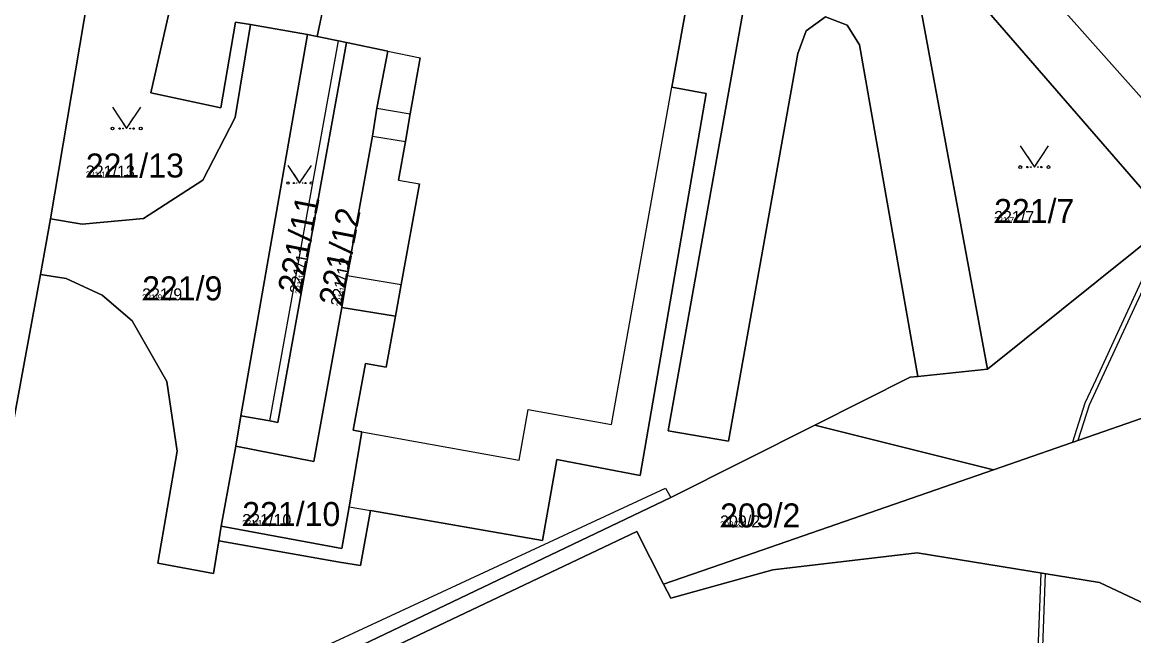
# Model space of a CAD drawing. Extents: x -759873 to -758487, y -975024 to -973516.
# Drawn here: x -759244.5 to -759165.8, y -974695.6 to -974652.2 of the extents above; entities that cross this region are included whole.
import ezdxf

# ---------------------------------------------------------------- set-up
doc = ezdxf.new("R2010")
doc.units = 0
for name, color, linetype in [('KAT_02_hranice parcel', 7, 'Continuous'), ('KAT_03_1000_čísla parcelní', 7, 'Continuous'), ('KAT_03_250_čísla parcelní', 7, 'Continuous'), ('KAT_03_500_čísla parcelní', 7, 'Continuous'), ('KAT_04_vnitřní kresba', 7, 'Continuous'), ('KAT_05_1000_značky kultur', 7, 'Continuous'), ('KAT_05_250_značky kultur', 7, 'Continuous'), ('KAT_05_500_značky kultur', 7, 'Continuous'), ('KAT_10_věcná břemena', 7, 'Continuous'), ('KAT_14_plocha_budovy', 7, 'Continuous'), ('KAT_14_plocha_pozemek', 7, 'Continuous')]:
    doc.layers.add(name, color=color, linetype=linetype)

msp = doc.modelspace()

# ---------------------------------------------------------------- linework, layer by layer
at = {"layer": 'KAT_02_hranice parcel'}
for p, q in [((-759228.33, -974652.36), (-759224.28, -974653.07)), ((-759229, -974680.06), (-759224.28, -974653.07)), ((-759243.2, -974670.06), (-759242.5, -974666.11)), ((-759176.12, -974676.76), (-759181.05, -974677.28)), ((-759229.37, -974682.21), (-759229, -974680.06)), ((-759175.68, -974683.88), (-759188.35, -974680.73)), ((-759230.4, -974687.88), (-759229.37, -974682.21)), ((-759230.4, -974687.88), (-759230.57, -974688.92))]:
    msp.add_line(p, q, dxfattribs=at)
for points in [[(-759230.57, -974688.92), (-759222.01, -974690.43), (-759220.52, -974690.67), (-759219.83, -974686.78), (-759207.63, -974688.9), (-759206.62, -974683.16), (-759200.72, -974684.3), (-759196.04, -974657.25), (-759198.47, -974656.8), (-759195.53, -974640.4), (-759193.46, -974640.65), (-759192.56, -974635.5), (-759190.63, -974635.79)], [(-759190.63, -974635.79), (-759196.18, -974666.82), (-759198.74, -974681.12), (-759194.47, -974681.87), (-759189.54, -974654.4), (-759188.97, -974652.8), (-759187.6, -974651.82), (-759186.05, -974652.4), (-759185.17, -974653.8), (-759181.05, -974677.28)], [(-759176.12, -974676.76), (-759180.9, -974650.86), (-759181.82, -974645.65), (-759182.75, -974640.39)], [(-759179.97, -974642.79), (-759178.7, -974648.26), (-759178.66, -974648.44), (-759163.12, -974666.36), (-759176.12, -974676.76)], [(-759149.76, -974675.44), (-759159.84, -974663.56), (-759172.86, -974648.93), (-759179.97, -974642.79)], [(-759242.5, -974666.11), (-759239.81, -974650.31), (-759234.06, -974651.36), (-759235.37, -974657.2), (-759230.42, -974658.25), (-759229.38, -974652.18), (-759228.33, -974652.36)], [(-759228.33, -974652.36), (-759229.41, -974658.95), (-759231.7, -974663.38), (-759235.89, -974666.1), (-759240.24, -974666.49), (-759242.5, -974666.11)], [(-759224.28, -974653.07), (-759223.59, -974653.2), (-759222.08, -974653.51), (-759221.52, -974653.63)], [(-759229, -974680.06), (-759226.96, -974680.42), (-759226.39, -974680.53), (-759221.52, -974653.63)], [(-759221.52, -974653.63), (-759218.59, -974654.24), (-759219.37, -974658.28), (-759219.68, -974660.27), (-759221.48, -974670.14), (-759221.86, -974672.4)], [(-759261.87, -974689.03), (-759260.23, -974689.3), (-759247.18, -974691.63), (-759243.2, -974670.06)], [(-759230.57, -974688.92), (-759230.95, -974691.23), (-759234.88, -974690.51), (-759233.51, -974682.56), (-759234.25, -974677.64), (-759236.71, -974673.33), (-759238.84, -974671.52), (-759241.38, -974670.35), (-759243.2, -974670.06)], [(-759221.86, -974672.4), (-759218.05, -974673.02), (-759218.7, -974676.62), (-759220.18, -974676.36), (-759221.04, -974681.09), (-759220.44, -974681.19), (-759221.34, -974686.51), (-759221.84, -974689.46), (-759230.4, -974687.88)], [(-759221.86, -974672.4), (-759223.83, -974683.3), (-759229.37, -974682.21)], [(-759175.68, -974683.88), (-759154.09, -974676.39), (-759145.99, -974691.36), (-759141.71, -974700.76), (-759137.73, -974711.57), (-759124.4, -974742.82), (-759111.25, -974781.7), (-759103.79, -974793.94), (-759101.42, -974795.61)], [(-759181.05, -974677.28), (-759181.59, -974677.34), (-759188.35, -974680.73)], [(-759188.35, -974680.73), (-759198.55, -974685.86), (-759227.84, -974699.85), (-759233.49, -974702.55), (-759241.99, -974706.61)], [(-759199.06, -974691.99), (-759195.03, -974690.6), (-759175.68, -974683.88)], [(-759199.06, -974691.99), (-759200.96, -974688.26), (-759235.11, -974704.47)], [(-759182.08, -974824.14), (-759181.15, -974823.29), (-759171.83, -974813.43), (-759165.02, -974804.41), (-759157.43, -974793.66), (-759153.11, -974796.03), (-759143.25, -974777.05), (-759139.01, -974766.6), (-759133.15, -974749.42), (-759137.89, -974748.23), (-759137.17, -974743.17), (-759136.73, -974730.48), (-759139.87, -974717.29), (-759146.64, -974706.25), (-759155.94, -974697.62), (-759168.19, -974691.87), (-759181.09, -974689.78), (-759191.31, -974690.97), (-759198.55, -974692.98), (-759199.06, -974691.99)]]:
    msp.add_lwpolyline(points, dxfattribs=at)
at = {"layer": 'KAT_04_vnitřní kresba'}
for p, q in [((-759223.59, -974653.2), (-759221.12, -974641.36)), ((-759226.96, -974680.42), (-759222.08, -974653.51)), ((-759218.59, -974654.24), (-759216.3, -974654.71)), ((-759217, -974658.68), (-759216.3, -974654.71)), ((-759202.75, -974680.67), (-759198.47, -974656.8)), ((-759219.37, -974658.28), (-759217, -974658.68)), ((-759217.35, -974660.65), (-759217, -974658.68)), ((-759219.68, -974660.27), (-759217.35, -974660.65)), ((-759217.83, -974663.37), (-759217.35, -974660.65)), ((-759217.83, -974663.37), (-759216.35, -974663.63)), ((-759217.64, -974670.77), (-759216.35, -974663.63)), ((-759221.48, -974670.14), (-759217.64, -974670.77)), ((-759218.05, -974673.02), (-759217.64, -974670.77)), ((-759209.3, -974683.2), (-759208.66, -974679.63)), ((-759208.66, -974679.63), (-759202.75, -974680.67)), ((-759220.44, -974681.19), (-759209.3, -974683.2)), ((-759239.72, -974704.1), (-759198.92, -974685.18)), ((-759198.92, -974685.18), (-759198.55, -974685.86)), ((-759221.34, -974686.51), (-759219.83, -974686.78))]:
    msp.add_line(p, q, dxfattribs=at)
at = {"layer": 'KAT_05_1000_značky kultur'}
for points in [[(-759238.1, -974658.219), (-759237.1, -974659.72), (-759236.1, -974658.219)], [(-759173.79, -974660.949), (-759172.79, -974662.45), (-759171.79, -974660.949)], [(-759225.67, -974662.334), (-759224.84, -974663.58), (-759224.01, -974662.334)]]:
    msp.add_lwpolyline(points, dxfattribs=at)
for centre, radius in [((-759238.1, -974659.719), 0.1), ((-759236.1, -974659.719), 0.1), ((-759173.79, -974662.449), 0.1), ((-759171.79, -974662.449), 0.1), ((-759225.67, -974663.58), 0.083), ((-759224.01, -974663.58), 0.083)]:
    msp.add_circle(centre, radius, dxfattribs=at)
at = {"layer": 'KAT_05_250_značky kultur'}
for points in [[(-759237.35, -974659.345), (-759237.1, -974659.72), (-759236.85, -974659.345)], [(-759173.04, -974662.075), (-759172.79, -974662.45), (-759172.54, -974662.075)], [(-759225.048, -974663.269), (-759224.84, -974663.58), (-759224.633, -974663.269)]]:
    msp.add_lwpolyline(points, dxfattribs=at)
for centre, radius in [((-759237.35, -974659.72), 0.025), ((-759236.85, -974659.72), 0.025), ((-759173.04, -974662.45), 0.025), ((-759172.54, -974662.45), 0.025), ((-759225.048, -974663.58), 0.0208), ((-759224.633, -974663.58), 0.0208)]:
    msp.add_circle(centre, radius, dxfattribs=at)
at = {"layer": 'KAT_05_500_značky kultur'}
for points in [[(-759237.6, -974658.97), (-759237.1, -974659.72), (-759236.6, -974658.97)], [(-759173.29, -974661.699), (-759172.79, -974662.45), (-759172.29, -974661.699)], [(-759225.255, -974662.957), (-759224.84, -974663.58), (-759224.425, -974662.957)]]:
    msp.add_lwpolyline(points, dxfattribs=at)
for centre, radius in [((-759237.6, -974659.72), 0.05), ((-759236.6, -974659.72), 0.05), ((-759173.29, -974662.45), 0.05), ((-759172.29, -974662.45), 0.05), ((-759225.255, -974663.58), 0.0415), ((-759224.425, -974663.58), 0.0415)]:
    msp.add_circle(centre, radius, dxfattribs=at)
at = {"layer": 'KAT_10_věcná břemena'}
for points in [[(-759160.41, -974665.65), (-759161.25, -974666.14), (-759162.52, -974667.2), (-759164.95, -974669.93), (-759168.45, -974677.51), (-759169.21, -974679.17), (-759170.1, -974681.94), (-759169.7, -974681.8), (-759168.89, -974679.29), (-759168.13, -974677.65), (-759164.65, -974670.12), (-759162.29, -974667.47), (-759161.06, -974666.44), (-759160.19, -974665.93), (-759158.78, -974664.81), (-759159.01, -974664.54)], [(-759172.86, -974706.75), (-759172.86, -974707.73), (-759172.87, -974709.24), (-759172.82, -974710.09), (-759172.49, -974709.94), (-759172.53, -974709.24), (-759172.5, -974707.73), (-759172.52, -974706.77), (-759172.28, -974701.35), (-759172.35, -974700.72), (-759172.34, -974700.28), (-759172, -974691.25), (-759172.34, -974691.2), (-759172.68, -974700.26), (-759172.7, -974700.74), (-759172.63, -974701.36)]]:
    msp.add_lwpolyline(points, close=True, dxfattribs=at)
at = {"layer": 'KAT_14_plocha_budovy'}
msp.add_lwpolyline([(-759221.12, -974641.36), (-759223.59, -974653.2), (-759222.08, -974653.51), (-759221.52, -974653.63), (-759218.59, -974654.24), (-759216.3, -974654.71), (-759217, -974658.68), (-759217.35, -974660.65), (-759217.83, -974663.37), (-759216.35, -974663.63), (-759217.64, -974670.77), (-759218.05, -974673.02), (-759218.7, -974676.62), (-759220.18, -974676.36), (-759221.04, -974681.09), (-759220.44, -974681.19), (-759209.3, -974683.2), (-759208.66, -974679.63), (-759202.75, -974680.67), (-759198.47, -974656.8), (-759195.53, -974640.4)], dxfattribs=at)
at = {"layer": 'KAT_14_plocha_pozemek'}
for points in [[(-759176.12, -974676.76), (-759180.9, -974650.86), (-759181.82, -974645.65), (-759182.75, -974640.39), (-759186.21, -974637.41), (-759184.91, -974629.89), (-759184.76, -974629.05), (-759184.1, -974623.3), (-759183.04, -974617.37), (-759187.24, -974616.65), (-759187.5, -974618.16), (-759190.37, -974634.41), (-759190.63, -974635.79), (-759196.18, -974666.82), (-759198.74, -974681.12), (-759194.47, -974681.87), (-759189.54, -974654.4), (-759188.97, -974652.8), (-759187.6, -974651.82), (-759186.05, -974652.4), (-759185.17, -974653.8), (-759181.05, -974677.28)], [(-759179.97, -974642.79), (-759172.86, -974648.93), (-759159.84, -974663.56), (-759149.76, -974675.44), (-759144.18, -974680.88), (-759136.32, -974697.59), (-759132.9, -974707), (-759084.37, -974695.3), (-759087.3, -974693.73), (-759105.8, -974660.49), (-759107.72, -974643.63), (-759121.31, -974628.39), (-759134.04, -974629.13), (-759146.2, -974621.75), (-759148.58, -974619.46), (-759181.41, -974628.97), (-759180.71, -974639.63)], [(-759179.97, -974642.79), (-759182.75, -974640.39), (-759181.82, -974645.65), (-759180.9, -974650.86), (-759176.12, -974676.76), (-759163.12, -974666.36), (-759178.66, -974648.44), (-759178.7, -974648.26)], [(-759172.86, -974648.93), (-759179.97, -974642.79), (-759178.7, -974648.26), (-759178.66, -974648.44), (-759163.12, -974666.36), (-759176.12, -974676.76), (-759181.05, -974677.28), (-759181.59, -974677.34), (-759188.35, -974680.73), (-759175.68, -974683.88), (-759154.09, -974676.39), (-759145.99, -974691.36), (-759141.71, -974700.76), (-759137.73, -974711.57), (-759124.4, -974742.82), (-759111.25, -974781.7), (-759103.79, -974793.94), (-759101.42, -974795.61), (-759097.35, -974808.06), (-759096.43, -974792.71), (-759100.98, -974782.04), (-759149.76, -974675.44), (-759159.84, -974663.56)], [(-759228.33, -974652.36), (-759229.38, -974652.18), (-759230.42, -974658.25), (-759235.37, -974657.2), (-759234.06, -974651.36), (-759239.81, -974650.31), (-759242.5, -974666.11), (-759240.24, -974666.49), (-759235.89, -974666.1), (-759231.7, -974663.38), (-759229.41, -974658.95)], [(-759240.24, -974666.49), (-759242.5, -974666.11), (-759243.2, -974670.06), (-759241.38, -974670.35), (-759238.84, -974671.52), (-759236.71, -974673.33), (-759234.25, -974677.64), (-759233.51, -974682.56), (-759234.88, -974690.51), (-759230.95, -974691.23), (-759230.57, -974688.92), (-759230.4, -974687.88), (-759229.37, -974682.21), (-759229, -974680.06), (-759224.28, -974653.07), (-759228.33, -974652.36), (-759229.41, -974658.95), (-759231.7, -974663.38), (-759235.89, -974666.1)], [(-759226.39, -974680.53), (-759221.52, -974653.63), (-759222.08, -974653.51), (-759223.59, -974653.2), (-759224.28, -974653.07), (-759229, -974680.06), (-759226.96, -974680.42)], [(-759221.86, -974672.4), (-759221.48, -974670.14), (-759219.68, -974660.27), (-759219.37, -974658.28), (-759218.59, -974654.24), (-759221.52, -974653.63), (-759226.39, -974680.53), (-759226.96, -974680.42), (-759229, -974680.06), (-759229.37, -974682.21), (-759223.83, -974683.3)], [(-759223.83, -974683.3), (-759229.37, -974682.21), (-759230.4, -974687.88), (-759221.84, -974689.46), (-759221.34, -974686.51), (-759220.44, -974681.19), (-759221.04, -974681.09), (-759220.18, -974676.36), (-759218.7, -974676.62), (-759218.05, -974673.02), (-759221.86, -974672.4)], [(-759227.84, -974699.85), (-759233.49, -974702.55), (-759241.99, -974706.61), (-759241.04, -974706.55), (-759235.11, -974704.47), (-759200.96, -974688.26), (-759199.06, -974691.99), (-759195.03, -974690.6), (-759175.68, -974683.88), (-759188.35, -974680.73), (-759198.55, -974685.86)]]:
    msp.add_lwpolyline(points, close=True, dxfattribs=at)
for points in [[(-759227.84, -974699.85), (-759198.55, -974685.86), (-759188.35, -974680.73), (-759181.59, -974677.34), (-759181.05, -974677.28), (-759185.17, -974653.8), (-759186.05, -974652.4), (-759187.6, -974651.82), (-759188.97, -974652.8), (-759189.54, -974654.4), (-759194.47, -974681.87), (-759198.74, -974681.12), (-759196.18, -974666.82), (-759190.63, -974635.79)], [(-759195.53, -974640.4), (-759198.47, -974656.8), (-759196.04, -974657.25), (-759200.72, -974684.3), (-759206.62, -974683.16), (-759207.63, -974688.9), (-759219.83, -974686.78), (-759220.52, -974690.67), (-759222.01, -974690.43), (-759230.57, -974688.92), (-759230.95, -974691.23), (-759234.88, -974690.51), (-759233.51, -974682.56), (-759234.25, -974677.64), (-759236.71, -974673.33), (-759238.84, -974671.52), (-759241.38, -974670.35), (-759243.2, -974670.06), (-759247.18, -974691.63), (-759260.23, -974689.3), (-759261.87, -974689.03), (-759267.81, -974687.75), (-759270.96, -974703.01)], [(-759234.06, -974651.36), (-759235.37, -974657.2), (-759230.42, -974658.25), (-759229.38, -974652.18), (-759228.33, -974652.36), (-759224.28, -974653.07), (-759223.59, -974653.2), (-759222.08, -974653.51), (-759221.52, -974653.63), (-759218.59, -974654.24), (-759219.37, -974658.28), (-759219.68, -974660.27), (-759221.48, -974670.14), (-759221.86, -974672.4), (-759218.05, -974673.02), (-759218.7, -974676.62), (-759220.18, -974676.36), (-759221.04, -974681.09), (-759220.44, -974681.19), (-759221.34, -974686.51), (-759221.84, -974689.46), (-759230.4, -974687.88), (-759230.57, -974688.92), (-759222.01, -974690.43), (-759220.52, -974690.67), (-759219.83, -974686.78), (-759207.63, -974688.9), (-759206.62, -974683.16), (-759200.72, -974684.3), (-759196.04, -974657.25), (-759198.47, -974656.8), (-759195.53, -974640.4)], [(-759254.02, -974645.57), (-759255.75, -974655.78), (-759254.3, -974656.02), (-759257.75, -974675.37), (-759259.39, -974675.14), (-759259.61, -974676.38), (-759261.87, -974689.03), (-759260.23, -974689.3), (-759247.18, -974691.63), (-759243.2, -974670.06), (-759242.5, -974666.11), (-759239.81, -974650.31)], [(-759111.25, -974781.7), (-759124.4, -974742.82), (-759137.73, -974711.57), (-759141.71, -974700.76), (-759145.99, -974691.36), (-759154.09, -974676.39), (-759175.68, -974683.88), (-759195.03, -974690.6), (-759199.06, -974691.99), (-759198.55, -974692.98), (-759191.31, -974690.97), (-759181.09, -974689.78), (-759168.19, -974691.87), (-759155.94, -974697.62), (-759146.64, -974706.25), (-759139.87, -974717.29), (-759136.73, -974730.48), (-759137.17, -974743.17), (-759137.89, -974748.23), (-759133.15, -974749.42), (-759139.01, -974766.6), (-759143.25, -974777.05), (-759153.11, -974796.03)], [(-759155.94, -974697.62), (-759168.19, -974691.87), (-759181.09, -974689.78), (-759191.31, -974690.97), (-759198.55, -974692.98), (-759199.06, -974691.99), (-759200.96, -974688.26), (-759235.11, -974704.47), (-759259.71, -974716.22), (-759285.66, -974728.53), (-759283.89, -974733), (-759292.4, -974735.85), (-759301, -974734.87)]]:
    msp.add_lwpolyline(points, dxfattribs=at)

# ---------------------------------------------------------------- texts
at = {"layer": 'KAT_03_1000_čísla parcelní'}
for s, p in [('221/13', (-759239.99, -974663.19)), ('221/7', (-759175.65, -974666.41)), ('221/9', (-759236, -974671.89)), ('221/10', (-759228.91, -974687.87)), ('209/2', (-759195.06, -974687.97))]:
    msp.add_text(s, height=1.7, dxfattribs=at).set_placement(p)
for s, p in [('221/11', (-759224.745, -974671.492)), ('221/12', (-759221.835, -974672.372))]:
    msp.add_text(s, height=1.7, rotation=79, dxfattribs=at).set_placement(p)
at = {"layer": 'KAT_03_250_čísla parcelní'}
for s, p in [('221/13', (-759239.99, -974663.19)), ('221/7', (-759175.65, -974666.41)), ('221/9', (-759236, -974671.89)), ('221/10', (-759228.91, -974687.87)), ('209/2', (-759195.06, -974687.97))]:
    msp.add_text(s, height=0.425, dxfattribs=at).set_placement(p)
for s, p in [('221/11', (-759224.745, -974671.492)), ('221/12', (-759221.835, -974672.372))]:
    msp.add_text(s, height=0.425, rotation=79, dxfattribs=at).set_placement(p)
at = {"layer": 'KAT_03_500_čísla parcelní'}
for s, p in [('221/13', (-759239.99, -974663.19)), ('221/7', (-759175.65, -974666.41)), ('221/9', (-759236, -974671.89)), ('221/10', (-759228.91, -974687.87)), ('209/2', (-759195.06, -974687.97))]:
    msp.add_text(s, height=0.85, dxfattribs=at).set_placement(p)
for s, p in [('221/11', (-759224.745, -974671.492)), ('221/12', (-759221.835, -974672.372))]:
    msp.add_text(s, height=0.85, rotation=79, dxfattribs=at).set_placement(p)

doc.saveas('drawing.dxf')
